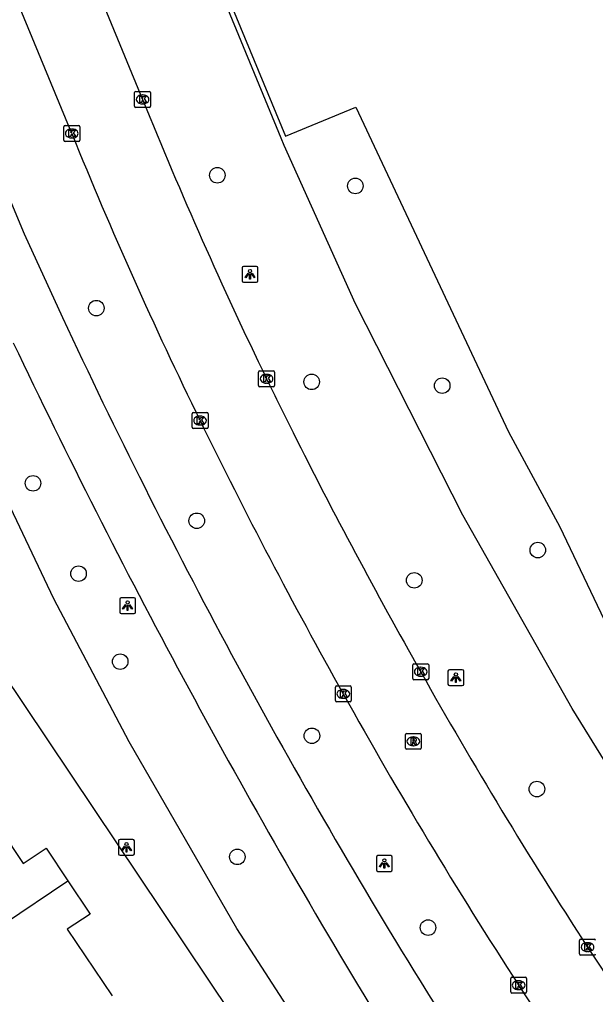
# Model space of a CAD drawing. Extents: x 158797 to 159887, y 384318 to 385255.
# Drawn here: x 159257.8 to 159294, y 384636.8 to 384698.1 of the extents above; entities that cross this region are included whole.
import ezdxf

# ---------------------------------------------------------------- set-up
doc = ezdxf.new("R2010")
doc.units = 0
for name, color, linetype in [('IMGEO_Berm_groen', 7, 'Continuous'), ('IMGEO_Boom', 7, 'Continuous'), ('IMGEO_Fietspad_gesloten', 7, 'Continuous'), ('IMGEO_Groenvoorziening', 7, 'Continuous'), ('IMGEO_Hek', 7, 'Continuous'), ('IMGEO_Kolk', 7, 'Continuous'), ('IMGEO_Lichtpunt', 7, 'Continuous'), ('IMGEO_Pand', 7, 'Continuous'), ('IMGEO_Rijbaan_lokaal_gesloten', 7, 'Continuous'), ('IMGEO_Rioolput', 7, 'Continuous'), ('IMGEO_Voetpad_open', 7, 'Continuous')]:
    doc.layers.add(name, color=color, linetype=linetype)

msp = doc.modelspace()

# ---------------------------------------------------------------- linework, layer by layer
at = {"layer": 'IMGEO_Berm_groen'}
msp.add_lwpolyline([(159343.091, 384578.482), (159297.497, 384646.725), (159292.522, 384654.756), (159285.647, 384666.91), (159278.91, 384680.193), (159274.429, 384690.144), (159274.24, 384690.602), (159261.949, 384720.397), (159249.737, 384750), (159238.159, 384778.066)], dxfattribs=at)
at = {"layer": 'IMGEO_Boom'}
for centre in [(159270.219, 384688.277), (159278.893, 384687.605), (159262.613, 384679.922), (159276.149, 384675.289), (159284.352, 384675.048), (159258.633, 384668.911), (159268.925, 384666.555), (159290.363, 384664.715), (159261.494, 384663.23), (159282.598, 384662.811), (159264.113, 384657.7), (159276.164, 384653.038), (159290.306, 384649.69), (159271.476, 384645.428), (159283.463, 384640.981)]:
    msp.add_circle(centre, 0.489, dxfattribs=at)
at = {"layer": 'IMGEO_Fietspad_gesloten'}
for points in [[(159261.072, 384690.903), (159252.164, 384712.413), (159242.416, 384735.94), (159233.011, 384758.687), (159224.228, 384779.872), (159221.922, 384785.43), (159221.439, 384786.574)], [(159231.399, 384775.338), (159237.799, 384759.848), (159247.134, 384737.413), (159257.442, 384712.623), (159265.522, 384693.043)], [(159293.488, 384639.753), (159305.049, 384622.346), (159315.096, 384607.254), (159316.943, 384604.588)], [(159306.439, 384611.2), (159300.489, 384620.2), (159289.161, 384637.36)]]:
    msp.add_lwpolyline(points, dxfattribs=at)
for centre, radius, start, end in [((159535.027, 384802.109), 290.738, 202.03266, 205.81965), ((159518.922, 384795.287), 278.178, 202.03927, 206.11117), ((159584.731, 384826.924), 346.288, 205.93373, 206.55818), ((159569.535, 384819.292), 334.191, 205.98761, 209.31406), ((159568.012, 384818.78), 327.692, 206.59154, 209.57085), ((159555.452, 384810.251), 312.561, 209.34732, 213.05794), ((159551.919, 384807.994), 313.301, 209.08982, 212.99951)]:
    msp.add_arc(centre, radius, start, end, dxfattribs=at)
at = {"layer": 'IMGEO_Groenvoorziening'}
msp.add_lwpolyline([(159313.353, 384583.489), (159298.659, 384572.814), (159297.316, 384574.804), (159294.482, 384579.005), (159293.251, 384580.83), (159290.294, 384585.213), (159302.978, 384593.779), (159295.14, 384605.026), (159281.072, 384626.042), (159271.444, 384640.927), (159264.67, 384652.66), (159259.952, 384661.651), (159253.112, 384675.993), (159251.833, 384678.94)], dxfattribs=at)
at = {"layer": 'IMGEO_Hek'}
for points in [[(159238.279, 384778.2), (159274.5, 384690.739)], [(159274.5, 384690.739), (159278.929, 384692.559), (159288.519, 384672.14), (159291.739, 384666.179), (159295.6, 384658.09), (159296.39, 384657.309), (159363.352, 384557.381)]]:
    msp.add_lwpolyline(points, dxfattribs=at)
at = {"layer": 'IMGEO_Kolk'}
for p, q in [((159265.021, 384692.617), (159265.021, 384693.469)), ((159265.096, 384693.543), (159265.948, 384693.543)), ((159265.509, 384693.323), (159265.534, 384693.323)), ((159266.022, 384693.469), (159266.022, 384692.617)), ((159265.532, 384692.763), (159265.507, 384692.763)), ((159265.948, 384692.543), (159265.096, 384692.543)), ((159260.571, 384690.477), (159260.571, 384691.329)), ((159260.646, 384691.403), (159261.498, 384691.403)), ((159261.059, 384691.183), (159261.084, 384691.183)), ((159261.572, 384691.329), (159261.572, 384690.477)), ((159261.498, 384690.403), (159260.646, 384690.403)), ((159261.082, 384690.623), (159261.057, 384690.623)), ((159272.813, 384675.055), (159272.813, 384675.907)), ((159272.888, 384675.981), (159273.74, 384675.981)), ((159273.301, 384675.761), (159273.326, 384675.761)), ((159273.814, 384675.907), (159273.814, 384675.055)), ((159273.74, 384674.981), (159272.888, 384674.981)), ((159273.324, 384675.201), (159273.299, 384675.201)), ((159268.634, 384672.431), (159268.634, 384673.283)), ((159268.709, 384673.357), (159269.561, 384673.357)), ((159269.122, 384673.137), (159269.147, 384673.137)), ((159269.635, 384673.283), (159269.635, 384672.431)), ((159269.145, 384672.577), (159269.12, 384672.577)), ((159269.561, 384672.357), (159268.709, 384672.357)), ((159282.502, 384656.638), (159282.502, 384657.49)), ((159282.577, 384657.564), (159283.429, 384657.564)), ((159282.99, 384657.344), (159283.015, 384657.344)), ((159283.503, 384657.49), (159283.503, 384656.638)), ((159283.429, 384656.564), (159282.577, 384656.564)), ((159283.013, 384656.784), (159282.988, 384656.784)), ((159277.637, 384655.247), (159277.637, 384656.099)), ((159277.712, 384656.173), (159278.564, 384656.173)), ((159278.125, 384655.953), (159278.15, 384655.953)), ((159278.638, 384656.099), (159278.638, 384655.247)), ((159278.148, 384655.393), (159278.123, 384655.393)), ((159278.564, 384655.173), (159277.712, 384655.173)), ((159292.987, 384639.327), (159292.987, 384640.179)), ((159293.062, 384640.253), (159293.914, 384640.253)), ((159293.475, 384640.033), (159293.5, 384640.033)), ((159293.498, 384639.473), (159293.473, 384639.473)), ((159293.914, 384639.253), (159293.062, 384639.253)), ((159288.66, 384636.934), (159288.66, 384637.786)), ((159288.735, 384637.86), (159289.587, 384637.86)), ((159289.148, 384637.64), (159289.173, 384637.64)), ((159289.661, 384637.786), (159289.661, 384636.934)), ((159289.171, 384637.08), (159289.146, 384637.08)), ((159289.587, 384636.86), (159288.735, 384636.86))]:
    msp.add_line(p, q, dxfattribs=at)
for points in [[(159265.021, 384692.617), (159265.021, 384693.469)], [(159265.096, 384693.543), (159265.948, 384693.543)], [(159266.022, 384693.469), (159266.022, 384692.617)], [(159265.342, 384693.243), (159265.465, 384693.243), (159265.465, 384693.092), (159265.595, 384693.243), (159265.759, 384693.243), (159265.613, 384693.092), (159265.766, 384692.843), (159265.614, 384692.843), (159265.529, 384693.007), (159265.465, 384692.94), (159265.465, 384692.843), (159265.342, 384692.843), (159265.342, 384693.243)], [(159265.948, 384692.543), (159265.096, 384692.543)], [(159260.571, 384690.477), (159260.571, 384691.329)], [(159260.646, 384691.403), (159261.498, 384691.403)], [(159260.892, 384691.103), (159261.015, 384691.103), (159261.015, 384690.952), (159261.145, 384691.103), (159261.309, 384691.103), (159261.163, 384690.952), (159261.316, 384690.703), (159261.164, 384690.703), (159261.079, 384690.867), (159261.015, 384690.8), (159261.015, 384690.703), (159260.892, 384690.703), (159260.892, 384691.103)], [(159261.572, 384691.329), (159261.572, 384690.477)], [(159261.498, 384690.403), (159260.646, 384690.403)], [(159272.813, 384675.055), (159272.813, 384675.907)], [(159272.888, 384675.981), (159273.74, 384675.981)], [(159273.134, 384675.681), (159273.257, 384675.681), (159273.257, 384675.53), (159273.387, 384675.681), (159273.551, 384675.681), (159273.405, 384675.53), (159273.558, 384675.281), (159273.406, 384675.281), (159273.321, 384675.445), (159273.257, 384675.378), (159273.257, 384675.281), (159273.134, 384675.281), (159273.134, 384675.681)], [(159273.814, 384675.907), (159273.814, 384675.055)], [(159273.74, 384674.981), (159272.888, 384674.981)], [(159268.634, 384672.431), (159268.634, 384673.283)], [(159268.709, 384673.357), (159269.561, 384673.357)], [(159269.635, 384673.283), (159269.635, 384672.431)], [(159268.955, 384673.057), (159269.078, 384673.057), (159269.078, 384672.906), (159269.208, 384673.057), (159269.372, 384673.057), (159269.226, 384672.906), (159269.379, 384672.657), (159269.227, 384672.657), (159269.142, 384672.821), (159269.078, 384672.754), (159269.078, 384672.657), (159268.955, 384672.657), (159268.955, 384673.057)], [(159269.561, 384672.357), (159268.709, 384672.357)], [(159282.502, 384656.638), (159282.502, 384657.49)], [(159282.577, 384657.564), (159283.429, 384657.564)], [(159282.823, 384657.264), (159282.946, 384657.264), (159282.946, 384657.113), (159283.076, 384657.264), (159283.24, 384657.264), (159283.094, 384657.113), (159283.247, 384656.864), (159283.095, 384656.864), (159283.01, 384657.028), (159282.946, 384656.961), (159282.946, 384656.864), (159282.823, 384656.864), (159282.823, 384657.264)], [(159283.503, 384657.49), (159283.503, 384656.638)], [(159283.429, 384656.564), (159282.577, 384656.564)], [(159277.637, 384655.247), (159277.637, 384656.099)], [(159277.712, 384656.173), (159278.564, 384656.173)], [(159278.638, 384656.099), (159278.638, 384655.247)], [(159277.958, 384655.873), (159278.081, 384655.873), (159278.081, 384655.722), (159278.211, 384655.873), (159278.375, 384655.873), (159278.229, 384655.722), (159278.382, 384655.473), (159278.23, 384655.473), (159278.145, 384655.637), (159278.081, 384655.57), (159278.081, 384655.473), (159277.958, 384655.473), (159277.958, 384655.873)], [(159278.564, 384655.173), (159277.712, 384655.173)], [(159292.987, 384639.327), (159292.987, 384640.179)], [(159293.062, 384640.253), (159293.914, 384640.253)], [(159293.308, 384639.953), (159293.431, 384639.953), (159293.431, 384639.802), (159293.561, 384639.953), (159293.725, 384639.953), (159293.579, 384639.802), (159293.732, 384639.553), (159293.58, 384639.553), (159293.495, 384639.717), (159293.431, 384639.65), (159293.431, 384639.553), (159293.308, 384639.553), (159293.308, 384639.953)], [(159293.914, 384639.253), (159293.062, 384639.253)], [(159288.66, 384636.934), (159288.66, 384637.786)], [(159288.735, 384637.86), (159289.587, 384637.86)], [(159288.981, 384637.56), (159289.104, 384637.56), (159289.104, 384637.409), (159289.234, 384637.56), (159289.398, 384637.56), (159289.252, 384637.409), (159289.405, 384637.16), (159289.253, 384637.16), (159289.168, 384637.324), (159289.104, 384637.257), (159289.104, 384637.16), (159288.981, 384637.16), (159288.981, 384637.56)], [(159289.661, 384637.786), (159289.661, 384636.934)], [(159289.587, 384636.86), (159288.735, 384636.86)]]:
    msp.add_lwpolyline(points, dxfattribs=at)
for centre, start, end in [((159265.098, 384693.467), 91.55205, 178.44795), ((159265.098, 384693.467), 91.55205, 178.44795), ((159265.946, 384693.467), 1.55205, 88.44795), ((159265.946, 384693.467), 1.55205, 88.44795), ((159265.098, 384692.619), 181.55205, 268.44795), ((159265.098, 384692.619), 181.55205, 268.44795), ((159265.946, 384692.619), 271.55205, 358.44795), ((159265.946, 384692.619), 271.55205, 358.44795), ((159260.648, 384691.327), 91.55205, 178.44795), ((159260.648, 384691.327), 91.55205, 178.44795), ((159261.496, 384691.327), 1.55205, 88.44795), ((159261.496, 384691.327), 1.55205, 88.44795), ((159260.648, 384690.479), 181.55205, 268.44795), ((159260.648, 384690.479), 181.55205, 268.44795), ((159261.496, 384690.479), 271.55205, 358.44795), ((159261.496, 384690.479), 271.55205, 358.44795), ((159272.89, 384675.905), 91.55205, 178.44795), ((159272.89, 384675.905), 91.55205, 178.44795), ((159273.738, 384675.905), 1.55205, 88.44795), ((159273.738, 384675.905), 1.55205, 88.44795), ((159272.89, 384675.057), 181.55205, 268.44795), ((159272.89, 384675.057), 181.55205, 268.44795), ((159273.738, 384675.057), 271.55205, 358.44795), ((159273.738, 384675.057), 271.55205, 358.44795), ((159268.711, 384673.281), 91.55205, 178.44795), ((159268.711, 384673.281), 91.55205, 178.44795), ((159269.559, 384673.281), 1.55205, 88.44795), ((159269.559, 384673.281), 1.55205, 88.44795), ((159268.711, 384672.433), 181.55205, 268.44795), ((159268.711, 384672.433), 181.55205, 268.44795), ((159269.559, 384672.433), 271.55205, 358.44795), ((159269.559, 384672.433), 271.55205, 358.44795), ((159282.579, 384657.488), 91.55205, 178.44795), ((159282.579, 384657.488), 91.55205, 178.44795), ((159283.427, 384657.488), 1.55205, 88.44795), ((159283.427, 384657.488), 1.55205, 88.44795), ((159282.579, 384656.64), 181.55205, 268.44795), ((159282.579, 384656.64), 181.55205, 268.44795), ((159283.427, 384656.64), 271.55205, 358.44795), ((159283.427, 384656.64), 271.55205, 358.44795), ((159277.714, 384656.097), 91.55205, 178.44795), ((159277.714, 384656.097), 91.55205, 178.44795), ((159278.562, 384656.097), 1.55205, 88.44795), ((159278.562, 384656.097), 1.55205, 88.44795), ((159277.714, 384655.249), 181.55205, 268.44795), ((159277.714, 384655.249), 181.55205, 268.44795), ((159278.562, 384655.249), 271.55205, 358.44795), ((159278.562, 384655.249), 271.55205, 358.44795), ((159293.064, 384640.177), 91.55205, 178.44795), ((159293.064, 384640.177), 91.55205, 178.44795), ((159293.912, 384640.177), 1.55205, 88.44795), ((159293.912, 384640.177), 1.55205, 88.44795), ((159293.064, 384639.329), 181.55205, 268.44795), ((159293.064, 384639.329), 181.55205, 268.44795), ((159293.912, 384639.329), 271.55205, 358.44795), ((159293.912, 384639.329), 271.55205, 358.44795), ((159288.737, 384637.784), 91.55205, 178.44795), ((159288.737, 384637.784), 91.55205, 178.44795), ((159289.585, 384637.784), 1.55205, 88.44795), ((159289.585, 384637.784), 1.55205, 88.44795), ((159288.737, 384636.936), 181.55205, 268.44795), ((159288.737, 384636.936), 181.55205, 268.44795), ((159289.585, 384636.936), 271.55205, 358.44795), ((159289.585, 384636.936), 271.55205, 358.44795)]:
    msp.add_arc(centre, 0.0765, start, end, dxfattribs=at)
for centre, major_axis, ratio, start_param, end_param in [((159265.508, 384693.043), (-0.387, 0.002), 0.722429, 4.712389, 7.853982), ((159265.533, 384693.043), (-0.39, 0.002), 0.717154, 1.570796, 4.712389), ((159261.058, 384690.903), (-0.387, 0.002), 0.722429, 4.712389, 7.853982), ((159261.083, 384690.903), (-0.39, 0.002), 0.717154, 1.570796, 4.712389), ((159273.3, 384675.481), (-0.387, 0.002), 0.722429, 4.712389, 7.853982), ((159273.325, 384675.481), (-0.39, 0.002), 0.717154, 1.570796, 4.712389), ((159269.121, 384672.857), (-0.387, 0.002), 0.722429, 4.712389, 7.853982), ((159269.146, 384672.857), (-0.39, 0.002), 0.717154, 1.570796, 4.712389), ((159282.989, 384657.064), (-0.387, 0.002), 0.722429, 4.712389, 7.853982), ((159283.014, 384657.064), (-0.39, 0.002), 0.717154, 1.570796, 4.712389), ((159278.124, 384655.673), (-0.387, 0.002), 0.722429, 4.712389, 7.853982), ((159278.149, 384655.673), (-0.39, 0.002), 0.717154, 1.570796, 4.712389), ((159293.474, 384639.753), (-0.387, 0.002), 0.722429, 4.712389, 7.853982), ((159293.499, 384639.753), (-0.39, 0.002), 0.717154, 1.570796, 4.712389), ((159289.147, 384637.36), (-0.387, 0.002), 0.722429, 4.712389, 7.853982), ((159289.172, 384637.36), (-0.39, 0.002), 0.717154, 1.570796, 4.712389)]:
    msp.add_ellipse(centre, major_axis=major_axis, ratio=ratio, start_param=start_param, end_param=end_param, dxfattribs=at)
at = {"layer": 'IMGEO_Lichtpunt'}
for p, q in [((159271.775, 384682.454), (159271.775, 384681.647)), ((159271.775, 384682.454), (159271.775, 384681.647)), ((159272.677, 384682.549), (159271.869, 384682.549)), ((159272.677, 384682.549), (159271.869, 384682.549)), ((159272.771, 384681.647), (159272.771, 384682.454)), ((159272.771, 384681.647), (159272.771, 384682.454)), ((159271.869, 384681.553), (159272.677, 384681.553)), ((159271.869, 384681.553), (159272.677, 384681.553)), ((159264.081, 384661.623), (159264.081, 384660.816)), ((159264.081, 384661.623), (159264.081, 384660.816)), ((159264.983, 384661.718), (159264.175, 384661.718)), ((159264.983, 384661.718), (159264.175, 384661.718)), ((159265.077, 384660.816), (159265.077, 384661.623)), ((159265.077, 384660.816), (159265.077, 384661.623)), ((159264.175, 384660.722), (159264.983, 384660.722)), ((159264.175, 384660.722), (159264.983, 384660.722)), ((159285.618, 384657.193), (159284.81, 384657.193)), ((159285.618, 384657.193), (159284.81, 384657.193)), ((159284.716, 384657.098), (159284.716, 384656.291)), ((159284.716, 384657.098), (159284.716, 384656.291)), ((159285.712, 384656.291), (159285.712, 384657.098)), ((159285.712, 384656.291), (159285.712, 384657.098)), ((159284.81, 384656.197), (159285.618, 384656.197)), ((159284.81, 384656.197), (159285.618, 384656.197)), ((159264.009, 384646.433), (159264.009, 384645.626)), ((159264.009, 384646.433), (159264.009, 384645.626)), ((159264.911, 384646.528), (159264.103, 384646.528)), ((159264.911, 384646.528), (159264.103, 384646.528)), ((159265.005, 384645.626), (159265.005, 384646.433)), ((159265.005, 384645.626), (159265.005, 384646.433)), ((159264.103, 384645.532), (159264.911, 384645.532)), ((159264.103, 384645.532), (159264.911, 384645.532)), ((159281.119, 384645.509), (159280.311, 384645.509)), ((159281.119, 384645.509), (159280.311, 384645.509)), ((159280.217, 384645.414), (159280.217, 384644.607)), ((159280.217, 384645.414), (159280.217, 384644.607)), ((159281.213, 384644.607), (159281.213, 384645.414)), ((159281.213, 384644.607), (159281.213, 384645.414)), ((159280.311, 384644.513), (159281.119, 384644.513)), ((159280.311, 384644.513), (159281.119, 384644.513))]:
    msp.add_line(p, q, dxfattribs=at)
for points in [[(159272.149, 384682.118), (159272.188, 384682.09), (159272, 384681.828), (159271.962, 384681.855), (159272.149, 384682.118)], [(159272.251, 384682.07), (159272.298, 384682.07), (159272.298, 384681.748), (159272.251, 384681.748), (159272.251, 384682.07)], [(159272.361, 384682.09), (159272.399, 384682.117), (159272.586, 384681.855), (159272.547, 384681.827), (159272.361, 384682.09)], [(159264.455, 384661.287), (159264.494, 384661.259), (159264.306, 384660.997), (159264.268, 384661.024), (159264.455, 384661.287)], [(159264.557, 384661.239), (159264.604, 384661.239), (159264.604, 384660.917), (159264.557, 384660.917), (159264.557, 384661.239)], [(159264.667, 384661.259), (159264.705, 384661.286), (159264.892, 384661.024), (159264.853, 384660.996), (159264.667, 384661.259)], [(159285.09, 384656.762), (159285.129, 384656.734), (159284.941, 384656.472), (159284.903, 384656.499), (159285.09, 384656.762)], [(159285.192, 384656.714), (159285.239, 384656.714), (159285.239, 384656.392), (159285.192, 384656.392), (159285.192, 384656.714)], [(159285.302, 384656.734), (159285.34, 384656.761), (159285.527, 384656.499), (159285.488, 384656.471), (159285.302, 384656.734)], [(159264.383, 384646.097), (159264.422, 384646.069), (159264.234, 384645.807), (159264.196, 384645.834), (159264.383, 384646.097)], [(159264.485, 384646.049), (159264.532, 384646.049), (159264.532, 384645.727), (159264.485, 384645.727), (159264.485, 384646.049)], [(159264.595, 384646.069), (159264.633, 384646.096), (159264.82, 384645.834), (159264.781, 384645.806), (159264.595, 384646.069)], [(159280.591, 384645.078), (159280.63, 384645.05), (159280.442, 384644.788), (159280.404, 384644.815), (159280.591, 384645.078)], [(159280.693, 384645.03), (159280.74, 384645.03), (159280.74, 384644.708), (159280.693, 384644.708), (159280.693, 384645.03)], [(159280.803, 384645.05), (159280.841, 384645.077), (159281.028, 384644.815), (159280.989, 384644.787), (159280.803, 384645.05)]]:
    msp.add_lwpolyline(points, dxfattribs=at)
for centre in [(159272.274, 384682.252), (159264.58, 384661.421), (159285.215, 384656.896), (159264.508, 384646.231), (159280.716, 384645.212)]:
    msp.add_circle(centre, 0.0994, dxfattribs=at)
for centre, start, end in [((159271.869, 384682.454), 90, 180), ((159271.869, 384682.454), 90, 180), ((159272.677, 384682.454), 0, 90), ((159272.677, 384682.454), 0, 90), ((159271.869, 384681.647), 180, 270), ((159271.869, 384681.647), 180, 270), ((159272.677, 384681.647), 270, 0), ((159272.677, 384681.647), 270, 360), ((159264.175, 384661.623), 90, 180), ((159264.175, 384661.623), 90, 180), ((159264.983, 384661.623), 0, 90), ((159264.983, 384661.623), 0, 90), ((159264.175, 384660.816), 180, 270), ((159264.175, 384660.816), 180, 270), ((159264.983, 384660.816), 270, 0), ((159264.983, 384660.816), 270, 360), ((159284.81, 384657.098), 90, 180), ((159284.81, 384657.098), 90, 180), ((159285.618, 384657.098), 0, 90), ((159285.618, 384657.098), 0, 90), ((159284.81, 384656.291), 180, 270), ((159284.81, 384656.291), 180, 270), ((159285.618, 384656.291), 270, 0), ((159285.618, 384656.291), 270, 360), ((159264.103, 384646.433), 90, 180), ((159264.103, 384646.433), 90, 180), ((159264.911, 384646.433), 0, 90), ((159264.911, 384646.433), 0, 90), ((159264.103, 384645.626), 180, 270), ((159264.103, 384645.626), 180, 270), ((159264.911, 384645.626), 270, 0), ((159264.911, 384645.626), 270, 360), ((159280.311, 384645.414), 90, 180), ((159280.311, 384645.414), 90, 180), ((159281.119, 384645.414), 0, 90), ((159281.119, 384645.414), 0, 90), ((159280.311, 384644.607), 180, 270), ((159280.311, 384644.607), 180, 270), ((159281.119, 384644.607), 270, 0), ((159281.119, 384644.607), 270, 360)]:
    msp.add_arc(centre, 0.0946, start, end, dxfattribs=at)
at = {"layer": 'IMGEO_Pand'}
for points in [[(159255.177, 384649.253), (159258.011, 384645.015), (159259.45, 384645.984), (159260.821, 384643.93)], [(159252.705, 384638.476), (159260.821, 384643.93)], [(159260.821, 384643.93), (159262.22, 384641.834), (159260.784, 384640.883), (159263.613, 384636.69)]]:
    msp.add_lwpolyline(points, dxfattribs=at)
at = {"layer": 'IMGEO_Rijbaan_lokaal_gesloten'}
msp.add_lwpolyline([(159217.253, 384782.828), (159218.327, 384780.517), (159221.58, 384772.678), (159236.092, 384737.711), (159251.77, 384699.675), (159258.087, 384684.588), (159260.49, 384679.327)], dxfattribs=at)
for centre, radius, start, end in [((159630.764, 384851.923), 408.524, 204.99165, 211.63886), ((159681.434, 384879.243), 469.481, 205.41684, 211.18697), ((159792.216, 384955.952), 600.562, 212.008607, 215.107296)]:
    msp.add_arc(centre, radius, start, end, dxfattribs=at)
at = {"layer": 'IMGEO_Rioolput'}
for p, q in [((159282.038, 384652.264), (159282.038, 384653.116)), ((159282.113, 384653.19), (159282.965, 384653.19)), ((159282.526, 384652.97), (159282.551, 384652.97)), ((159283.039, 384653.116), (159283.039, 384652.264)), ((159282.549, 384652.41), (159282.524, 384652.41)), ((159282.965, 384652.19), (159282.113, 384652.19))]:
    msp.add_line(p, q, dxfattribs=at)
for points in [[(159282.038, 384652.264), (159282.038, 384653.116)], [(159282.113, 384653.19), (159282.965, 384653.19)], [(159282.627, 384652.888), (159282.375, 384652.89), (159282.375, 384652.49)], [(159283.039, 384653.116), (159283.039, 384652.264)], [(159282.375, 384652.49), (159282.499, 384652.49), (159282.499, 384652.652), (159282.51, 384652.652)], [(159282.553, 384652.809), (159282.499, 384652.809), (159282.499, 384652.728)], [(159282.499, 384652.728), (159282.551, 384652.728)], [(159282.557, 384652.623), (159282.628, 384652.49), (159282.768, 384652.49), (159282.703, 384652.616)], [(159282.965, 384652.19), (159282.113, 384652.19)]]:
    msp.add_lwpolyline(points, dxfattribs=at)
for centre, radius, start, end in [((159282.115, 384653.114), 0.0765, 91.55205, 178.44795), ((159282.115, 384653.114), 0.0765, 91.55205, 178.44795), ((159282.626, 384652.778), 0.109, 350.36119, 89.41601), ((159282.963, 384653.114), 0.0765, 1.55205, 88.44795), ((159282.963, 384653.114), 0.0765, 1.55205, 88.44795), ((159282.115, 384652.266), 0.0765, 181.55205, 268.44795), ((159282.115, 384652.266), 0.0765, 181.55205, 268.44795), ((159282.509, 384652.599), 0.0533, 26.02933, 88.69889), ((159282.535, 384652.917), 0.19, 274.7715, 282.96867), ((159282.559, 384652.713), 0.0964, 77.00612, 93.18647), ((159282.573, 384652.77), 0.0378, 276.66336, 79.67722), ((159282.624, 384652.778), 0.112, 277.58423, 350.98172), ((159282.608, 384652.563), 0.108, 29.51342, 73.79051), ((159282.963, 384652.266), 0.0765, 271.55205, 358.44795), ((159282.963, 384652.266), 0.0765, 271.55205, 358.44795)]:
    msp.add_arc(centre, radius, start, end, dxfattribs=at)
for centre, major_axis, ratio, start_param, end_param in [((159282.525, 384652.69), (-0.387, 0.002), 0.722429, 4.712389, 7.853982), ((159282.55, 384652.69), (-0.39, 0.002), 0.717154, 1.570796, 4.712389)]:
    msp.add_ellipse(centre, major_axis=major_axis, ratio=ratio, start_param=start_param, end_param=end_param, dxfattribs=at)
at = {"layer": 'IMGEO_Voetpad_open'}
msp.add_lwpolyline([(159251.833, 384678.94), (159245.073, 384674.375), (159284.084, 384616.156), (159275.927, 384610.681), (159273.311, 384614.477)], dxfattribs=at)

doc.saveas('drawing.dxf')
